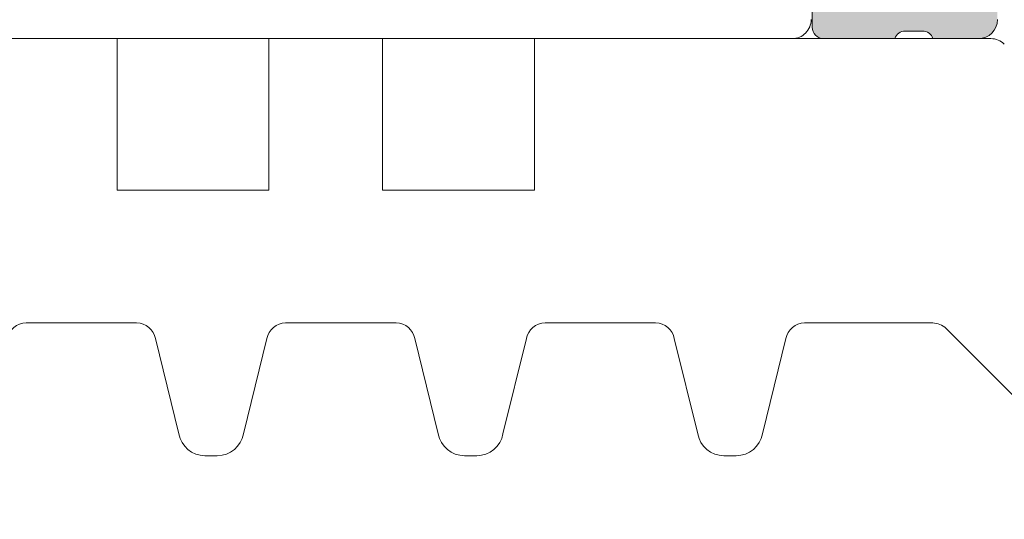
# Model space of a CAD drawing. Header units: metres. Extents: x 1316.5 to 1415.3, y -94.1 to -52.
# Tile 764 of 1056: x 1397.1408 to 1397.1667, y -71.7381 to -71.7249. Entities that reach past the tile are written whole.
import ezdxf

# ---------------------------------------------------------------- set-up
doc = ezdxf.new("R2010")
doc.units = ezdxf.units.M
doc.linetypes.add('AUSGEZOGEN', pattern=[0])
doc.layers.add('XR$2$Logos', color=255, linetype='AUSGEZOGEN', lineweight=13)

msp = doc.modelspace()

# ---------------------------------------------------------------- hatches: boundary and pattern name
at = {"layer": 'XR$2$Logos', "linetype": 'AUSGEZOGEN', "lineweight": 13, "transparency": 33554687}
h = msp.add_hatch(color=253, dxfattribs=at)
h.paths.add_polyline_path([(1397.164834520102, -71.70240401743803), (1397.164830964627, -71.70241520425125), (1397.164826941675, -71.70242623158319), (1397.164822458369, -71.70243707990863), (1397.164817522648, -71.7024477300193), (1397.164812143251, -71.70245816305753), (1397.164806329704, -71.70246836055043), (1397.164800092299, -71.70247830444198), (1397.164793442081, -71.70248797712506), (1397.164786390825, -71.70249736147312), (1397.164778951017, -71.70250644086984), (1397.164771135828, -71.70251519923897), (1397.164762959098, -71.7025236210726), (1397.164754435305, -71.70253169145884), (1397.164745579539, -71.70253939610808), (1397.164736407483, -71.70254672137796), (1397.164726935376, -71.70255365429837), (1397.16471717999, -71.70256018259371), (1397.164707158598, -71.70256629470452), (1397.164696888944, -71.7025719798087), (1397.164686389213, -71.70257722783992), (1397.164675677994, -71.70258202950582), (1397.164664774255, -71.70258637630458), (1397.164653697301, -71.70259026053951), (1397.164642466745, -71.70259367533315), (1397.164631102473, -71.702596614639), (1397.164619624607, -71.70259907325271), (1397.164608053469, -71.70260104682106), (1397.164596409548, -71.70260253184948), (1397.164584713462, -71.70260352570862), (1397.164572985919, -71.70260402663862), (1397.164561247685, -71.70260403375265), (1397.164107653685, -71.70260403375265), (1397.164095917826, -71.70260402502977), (1397.164084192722, -71.70260352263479), (1397.164072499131, -71.7026025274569), (1397.164060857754, -71.70260104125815), (1397.164049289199, -71.70259906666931), (1397.164037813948, -71.70259660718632), (1397.164026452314, -71.70259366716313), (1397.164015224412, -71.70259025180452), (1397.164004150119, -71.7025863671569), (1397.16399324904, -71.70258202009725), (1397.163982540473, -71.70257721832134), (1397.163972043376, -71.70257197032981), (1397.163961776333, -71.70256628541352), (1397.163951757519, -71.70256017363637), (1397.16394200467, -71.70255364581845), (1397.163932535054, -71.70254671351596), (1397.163923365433, -71.70253938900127), (1397.163914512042, -71.70253168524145), (1397.163905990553, -71.70252361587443), (1397.163897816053, -71.70251519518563), (1397.163890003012, -71.70250643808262), (1397.163882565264, -71.7024973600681), (1397.163875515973, -71.7024879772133), (1397.163868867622, -71.70247830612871), (1397.163862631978, -71.70246836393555), (1397.163856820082, -71.70245816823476), (1397.163851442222, -71.70244773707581), (1397.163846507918, -71.70243708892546), (1397.163842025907, -71.70242624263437), (1397.163838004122, -71.70241521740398), (1397.163834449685, -71.7024040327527), (1397.161954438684, -71.7024040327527), (1397.161939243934, -71.70240441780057), (1397.161924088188, -71.70240557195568), (1397.161909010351, -71.7024074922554), (1397.161894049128, -71.70241017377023), (1397.161879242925, -71.702413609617), (1397.161864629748, -71.70241779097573), (1397.161850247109, -71.70242270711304), (1397.161836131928, -71.70242834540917), (1397.161822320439, -71.70243469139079), (1397.161808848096, -71.70244172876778), (1397.161795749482, -71.70244943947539), (1397.16178305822, -71.70245780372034), (1397.16177080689, -71.70246680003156), (1397.16175902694, -71.70247640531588), (1397.161747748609, -71.70248659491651), (1397.161737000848, -71.70249734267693), (1397.161726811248, -71.70250862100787), (1397.161717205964, -71.70252040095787), (1397.161708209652, -71.70253265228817), (1397.161699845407, -71.70254534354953), (1397.1616921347, -71.70255844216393), (1397.161685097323, -71.70257191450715), (1397.161678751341, -71.70258572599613), (1397.161673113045, -71.70259984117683), (1397.161668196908, -71.70261422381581), (1397.161664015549, -71.70262883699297), (1397.161660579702, -71.70264364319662), (1397.161657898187, -71.7026586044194), (1397.161655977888, -71.70267368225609), (1397.161654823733, -71.702688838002), (1397.161654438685, -71.70270403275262), (1397.161654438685, -71.70368400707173), (1397.161654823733, -71.70369920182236), (1397.161655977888, -71.70371435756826), (1397.161657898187, -71.70372943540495), (1397.161660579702, -71.70374439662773), (1397.161664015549, -71.70375920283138), (1397.161668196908, -71.70377381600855), (1397.161673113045, -71.70378819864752), (1397.161678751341, -71.70380231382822), (1397.161685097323, -71.7038161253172), (1397.1616921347, -71.70382959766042), (1397.161699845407, -71.70384269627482), (1397.161708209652, -71.70385538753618), (1397.161717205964, -71.7038676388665), (1397.161726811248, -71.7038794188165), (1397.161737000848, -71.70389069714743), (1397.161747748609, -71.70390144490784), (1397.16175902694, -71.70391163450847), (1397.16177080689, -71.70392123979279), (1397.16178305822, -71.70393023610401), (1397.161795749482, -71.70393860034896), (1397.161808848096, -71.70394631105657), (1397.161822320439, -71.70395334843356), (1397.161836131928, -71.70395969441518), (1397.161850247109, -71.7039653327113), (1397.161864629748, -71.70397024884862), (1397.161879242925, -71.70397443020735), (1397.161894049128, -71.70397786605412), (1397.161909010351, -71.70398054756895), (1397.161924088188, -71.70398246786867), (1397.161939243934, -71.70398362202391), (1397.161954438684, -71.70398400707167), (1397.164714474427, -71.70398400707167), (1397.164720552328, -71.70398416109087), (1397.164726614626, -71.70398462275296), (1397.164732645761, -71.70398539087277), (1397.16473863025, -71.70398646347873), (1397.164744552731, -71.70398783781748), (1397.164750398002, -71.70398951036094), (1397.164756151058, -71.70399147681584), (1397.16476179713, -71.70399373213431), (1397.164767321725, -71.70399627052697), (1397.164772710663, -71.70399908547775), (1397.164777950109, -71.70400216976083), (1397.164783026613, -71.70400551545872), (1397.164787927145, -71.70400911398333), (1397.164792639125, -71.70401295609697), (1397.164797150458, -71.70401703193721), (1397.164801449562, -71.70402133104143), (1397.164805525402, -71.7040258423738), (1397.164809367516, -71.70403055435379), (1397.16481296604, -71.70403545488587), (1397.164816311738, -71.70404053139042), (1397.164819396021, -71.70404577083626), (1397.164822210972, -71.70405115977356), (1397.164824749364, -71.70405668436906), (1397.164827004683, -71.70406233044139), (1397.164828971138, -71.70406808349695), (1397.164830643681, -71.70407392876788), (1397.16483201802, -71.7040798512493), (1397.164833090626, -71.70408583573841), (1397.164833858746, -71.70409186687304), (1397.164834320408, -71.70409792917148), (1397.164834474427, -71.70410400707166), (1397.164834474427, -71.70840401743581), (1397.164833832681, -71.70842934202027), (1397.164831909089, -71.70845460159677), (1397.164828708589, -71.70847973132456), (1397.164824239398, -71.70850466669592), (1397.164818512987, -71.70852934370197), (1397.164811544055, -71.70855369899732), (1397.164803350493, -71.70857767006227), (1397.164793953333, -71.7086011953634), (1397.164783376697, -71.70862421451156), (1397.164771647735, -71.7086466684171), (1397.164758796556, -71.70866849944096), (1397.164744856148, -71.70868965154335), (1397.164729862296, -71.70871007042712), (1397.164713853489, -71.7087297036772), (1397.164696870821, -71.7087485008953), (1397.164678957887, -71.70876641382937), (1397.164660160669, -71.70878339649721), (1397.164640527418, -71.70879940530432), (1397.164620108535, -71.70881439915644), (1397.164598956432, -71.70882833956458), (1397.164577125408, -71.70884119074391), (1397.164554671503, -71.70885291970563), (1397.164531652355, -71.70886349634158), (1397.164508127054, -71.70887289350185), (1397.164484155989, -71.708881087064), (1397.164459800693, -71.70888805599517), (1397.164435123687, -71.70889378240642), (1397.164410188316, -71.70889825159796), (1397.164385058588, -71.70890145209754), (1397.164359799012, -71.70890337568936), (1397.164334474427, -71.70890401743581), (1397.163634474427, -71.70890401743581), (1397.161241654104, -71.7075225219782), (1397.161233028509, -71.70751794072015), (1397.161224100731, -71.70751398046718), (1397.161214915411, -71.70751066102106), (1397.161205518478, -71.70750799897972), (1397.161195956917, -71.70750600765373), (1397.161186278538, -71.70750469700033), (1397.161176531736, -71.70750407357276), (1397.161166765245, -71.70750414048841), (1397.1611570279, -71.70750489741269), (1397.161147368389, -71.70750634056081), (1397.161137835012, -71.70750846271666), (1397.161128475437, -71.70751125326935), (1397.161119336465, -71.70751469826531), (1397.16111046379, -71.70751878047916), (1397.161101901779, -71.707523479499), (1397.161093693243, -71.70752877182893), (1397.161085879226, -71.70753463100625), (1397.161078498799, -71.70754102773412), (1397.161071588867, -71.70754793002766), (1397.161065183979, -71.70755530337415), (1397.161059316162, -71.70756311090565), (1397.161054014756, -71.7075713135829), (1397.161049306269, -71.70757987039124), (1397.161045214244, -71.70758873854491), (1397.161041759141, -71.70759787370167), (1397.161038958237, -71.70760723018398), (1397.161036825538, -71.70761676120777), (1397.161035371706, -71.70762641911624), (1397.161034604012, -71.70763615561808), (1397.161034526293, -71.707645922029), (1397.161035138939, -71.7076556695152), (1397.161057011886, -71.70784194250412), (1397.16108585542, -71.70802726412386), (1397.161121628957, -71.70821137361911), (1397.161164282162, -71.70839401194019), (1397.16121375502, -71.70857492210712), (1397.16126997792, -71.70875384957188), (1397.161332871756, -71.70893054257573), (1397.161402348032, -71.70910475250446), (1397.161478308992, -71.70927623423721), (1397.161560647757, -71.70944474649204), (1397.161649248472, -71.70961005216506), (1397.161743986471, -71.70977191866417), (1397.161844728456, -71.70993011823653), (1397.161951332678, -71.71008442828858), (1397.162063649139, -71.7102346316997), (1397.162181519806, -71.71038051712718), (1397.162304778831, -71.71052187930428), (1397.162433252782, -71.71065851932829), (1397.162566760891, -71.7107902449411), (1397.162705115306, -71.71091687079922), (1397.162848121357, -71.71103821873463), (1397.162995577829, -71.71115411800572), (1397.163147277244, -71.71126440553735), (1397.163303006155, -71.71136892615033), (1397.163462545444, -71.71146753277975), (1397.163625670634, -71.71156008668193), (1397.163792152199, -71.71164645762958), (1397.163961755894, -71.71172652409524), (1397.164134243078, -71.71180017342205), (1397.164309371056, -71.71186730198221), (1397.164486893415, -71.71192781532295), (1397.164506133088, -71.7119344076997), (1397.164525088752, -71.71194177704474), (1397.164543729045, -71.71194991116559), (1397.164562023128, -71.71195879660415), (1397.164579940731, -71.7119684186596), (1397.164597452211, -71.7119787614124), (1397.164614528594, -71.71198980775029), (1397.164631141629, -71.71200153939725), (1397.164647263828, -71.71201393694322), (1397.164662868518, -71.71202697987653), (1397.164677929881, -71.71204064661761), (1397.164692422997, -71.71205491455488), (1397.164706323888, -71.71206976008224), (1397.164719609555, -71.71208515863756), (1397.164732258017, -71.71210108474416), (1397.164744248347, -71.71211751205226), (1397.164755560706, -71.71213441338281), (1397.16476617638, -71.71215176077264), (1397.164776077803, -71.71216952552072), (1397.164785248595, -71.71218767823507), (1397.164793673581, -71.71220618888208), (1397.164801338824, -71.71222502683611), (1397.164808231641, -71.71224416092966), (1397.164814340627, -71.71226355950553), (1397.164819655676, -71.71228319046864), (1397.164824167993, -71.71230302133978), (1397.164827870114, -71.7123230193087), (1397.164830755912, -71.71234315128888), (1397.164832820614, -71.71236338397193), (1397.164834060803, -71.71238368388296), (1397.164834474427, -71.71240401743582), (1397.164834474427, -71.71540401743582), (1397.164834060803, -71.71542435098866), (1397.164832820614, -71.7154446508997), (1397.164830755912, -71.71546488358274), (1397.164827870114, -71.71548501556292), (1397.164824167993, -71.71550501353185), (1397.164819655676, -71.71552484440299), (1397.164814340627, -71.71554447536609), (1397.164808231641, -71.71556387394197), (1397.164801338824, -71.71558300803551), (1397.164793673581, -71.71560184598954), (1397.164785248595, -71.71562035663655), (1397.164776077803, -71.71563850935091), (1397.16476617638, -71.71565627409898), (1397.164755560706, -71.7156736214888), (1397.164744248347, -71.71569052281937), (1397.164732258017, -71.71570695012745), (1397.164719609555, -71.71572287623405), (1397.164706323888, -71.71573827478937), (1397.164692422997, -71.71575312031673), (1397.164677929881, -71.71576738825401), (1397.164662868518, -71.71578105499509), (1397.164647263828, -71.71579409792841), (1397.164631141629, -71.71580649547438), (1397.164614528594, -71.71581822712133), (1397.164597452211, -71.71582927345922), (1397.164579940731, -71.71583961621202), (1397.164562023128, -71.71584923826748), (1397.164543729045, -71.71585812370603), (1397.164525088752, -71.71586625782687), (1397.164506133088, -71.71587362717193), (1397.164486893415, -71.71588021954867), (1397.164309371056, -71.71594073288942), (1397.164134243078, -71.71600786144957), (1397.163961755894, -71.71608151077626), (1397.163792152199, -71.71616157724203), (1397.163625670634, -71.71624794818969), (1397.163462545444, -71.71634050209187), (1397.163303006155, -71.71643910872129), (1397.163147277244, -71.71654362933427), (1397.162995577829, -71.7166539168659), (1397.162848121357, -71.71676981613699), (1397.162705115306, -71.7168911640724), (1397.162566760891, -71.71701778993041), (1397.162433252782, -71.71714951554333), (1397.162304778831, -71.71728615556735), (1397.162181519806, -71.71742751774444), (1397.162063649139, -71.71757340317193), (1397.161951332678, -71.71772360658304), (1397.161844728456, -71.71787791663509), (1397.161743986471, -71.71803611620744), (1397.161649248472, -71.71819798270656), (1397.161560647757, -71.71836328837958), (1397.161478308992, -71.71853180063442), (1397.161402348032, -71.71870328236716), (1397.161332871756, -71.71887749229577), (1397.16126997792, -71.71905418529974), (1397.16121375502, -71.7192331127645), (1397.161164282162, -71.71941402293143), (1397.161121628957, -71.71959666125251), (1397.16108585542, -71.71978077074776), (1397.161057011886, -71.7199660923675), (1397.161035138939, -71.72015236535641), (1397.161034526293, -71.72016211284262), (1397.161034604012, -71.72017187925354), (1397.161035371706, -71.72018161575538), (1397.161036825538, -71.72019127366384), (1397.161038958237, -71.72020080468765), (1397.161041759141, -71.72021016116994), (1397.161045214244, -71.7202192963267), (1397.161049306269, -71.72022816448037), (1397.161054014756, -71.72023672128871), (1397.161059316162, -71.72024492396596), (1397.161065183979, -71.72025273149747), (1397.161071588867, -71.72026010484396), (1397.161078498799, -71.7202670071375), (1397.161085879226, -71.72027340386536), (1397.161093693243, -71.72027926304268), (1397.161101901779, -71.72028455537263), (1397.16111046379, -71.72028925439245), (1397.161119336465, -71.7202933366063), (1397.161128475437, -71.72029678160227), (1397.161137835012, -71.72029957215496), (1397.161147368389, -71.7203016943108), (1397.1611570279, -71.72030313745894), (1397.161166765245, -71.7203038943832), (1397.161176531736, -71.72030396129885), (1397.161186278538, -71.72030333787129), (1397.161195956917, -71.72030202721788), (1397.161205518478, -71.7203000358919), (1397.161214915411, -71.72029737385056), (1397.161224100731, -71.72029405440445), (1397.161233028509, -71.72029009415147), (1397.161241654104, -71.72028551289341), (1397.163634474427, -71.7189040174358), (1397.164334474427, -71.7189040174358), (1397.164359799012, -71.71890465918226), (1397.164385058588, -71.71890658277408), (1397.164410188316, -71.71890978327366), (1397.164435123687, -71.7189142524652), (1397.164459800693, -71.71891997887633), (1397.164484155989, -71.71892694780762), (1397.164508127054, -71.71893514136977), (1397.164531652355, -71.71894453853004), (1397.164554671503, -71.71895511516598), (1397.164577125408, -71.7189668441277), (1397.164598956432, -71.71897969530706), (1397.164620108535, -71.71899363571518), (1397.164640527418, -71.7190086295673), (1397.164660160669, -71.7190246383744), (1397.164678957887, -71.71904162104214), (1397.164696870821, -71.71905953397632), (1397.164713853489, -71.71907833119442), (1397.164729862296, -71.7190979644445), (1397.164744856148, -71.71911838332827), (1397.164758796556, -71.71913953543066), (1397.164771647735, -71.71916136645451), (1397.164783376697, -71.71918382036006), (1397.164793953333, -71.71920683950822), (1397.164803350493, -71.71923036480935), (1397.164811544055, -71.7192543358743), (1397.164818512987, -71.71927869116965), (1397.164824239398, -71.71930336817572), (1397.164828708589, -71.71932830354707), (1397.164831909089, -71.71935343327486), (1397.164833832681, -71.71937869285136), (1397.164834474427, -71.7194040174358), (1397.164834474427, -71.72370404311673), (1397.164834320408, -71.72371012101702), (1397.164833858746, -71.72371618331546), (1397.164833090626, -71.72372221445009), (1397.16483201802, -71.7237281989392), (1397.164830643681, -71.7237341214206), (1397.164828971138, -71.72373996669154), (1397.164827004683, -71.72374571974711), (1397.164824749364, -71.72375136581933), (1397.164822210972, -71.72375689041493), (1397.164819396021, -71.72376227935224), (1397.164816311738, -71.72376751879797), (1397.16481296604, -71.72377259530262), (1397.164809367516, -71.7237774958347), (1397.164805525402, -71.72378220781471), (1397.164801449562, -71.72378671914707), (1397.164797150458, -71.72379101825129), (1397.164792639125, -71.72379509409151), (1397.164787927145, -71.72379893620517), (1397.164783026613, -71.72380253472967), (1397.164777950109, -71.72380588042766), (1397.164772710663, -71.72380896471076), (1397.164767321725, -71.72381177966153), (1397.16476179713, -71.7238143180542), (1397.164756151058, -71.72381657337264), (1397.164750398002, -71.72381853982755), (1397.164744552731, -71.72382021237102), (1397.16473863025, -71.72382158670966), (1397.164732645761, -71.72382265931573), (1397.164726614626, -71.72382342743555), (1397.164720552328, -71.72382388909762), (1397.164714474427, -71.72382404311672), (1397.161954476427, -71.72382404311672), (1397.161939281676, -71.72382442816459), (1397.16192412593, -71.7238255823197), (1397.161909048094, -71.72382750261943), (1397.161894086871, -71.72383018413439), (1397.161879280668, -71.72383361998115), (1397.16186466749, -71.72383780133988), (1397.161850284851, -71.72384271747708), (1397.161836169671, -71.72384835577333), (1397.161822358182, -71.72385470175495), (1397.161808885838, -71.72386173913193), (1397.161795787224, -71.72386944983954), (1397.161783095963, -71.72387781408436), (1397.161770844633, -71.72388681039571), (1397.161759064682, -71.7238964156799), (1397.161747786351, -71.72390660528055), (1397.161737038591, -71.72391735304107), (1397.16172684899, -71.72392863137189), (1397.161717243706, -71.723940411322), (1397.161708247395, -71.7239526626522), (1397.16169988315, -71.72396535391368), (1397.161692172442, -71.72397845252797), (1397.161685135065, -71.7239919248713), (1397.161678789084, -71.72400573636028), (1397.161673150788, -71.72401985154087), (1397.16166823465, -71.72403423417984), (1397.161664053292, -71.72404884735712), (1397.161660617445, -71.72406365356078), (1397.16165793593, -71.72407861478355), (1397.16165601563, -71.72409369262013), (1397.161654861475, -71.72410884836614), (1397.161654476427, -71.72412404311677), (1397.161654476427, -71.72510401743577), (1397.161654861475, -71.7251192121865), (1397.16165601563, -71.72513436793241), (1397.16165793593, -71.7251494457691), (1397.161660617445, -71.72516440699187), (1397.161664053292, -71.72517921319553), (1397.16166823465, -71.72519382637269), (1397.161673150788, -71.72520820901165), (1397.161678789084, -71.72522232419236), (1397.161685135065, -71.72523613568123), (1397.161692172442, -71.72524960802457), (1397.16169988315, -71.72526270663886), (1397.161708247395, -71.72527539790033), (1397.161717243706, -71.72528764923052), (1397.16172684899, -71.72529942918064), (1397.161737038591, -71.72531070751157), (1397.161747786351, -71.725321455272), (1397.161759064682, -71.72533164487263), (1397.161770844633, -71.72534125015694), (1397.161783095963, -71.72535024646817), (1397.161795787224, -71.725358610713), (1397.161808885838, -71.72536632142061), (1397.161822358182, -71.72537335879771), (1397.161836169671, -71.72537970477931), (1397.161850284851, -71.72538534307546), (1397.16186466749, -71.72539025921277), (1397.161879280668, -71.7253944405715), (1397.161894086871, -71.72539787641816), (1397.161909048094, -71.7254005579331), (1397.16192412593, -71.72540247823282), (1397.161939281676, -71.72540363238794), (1397.161954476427, -71.7254040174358), (1397.163834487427, -71.7254040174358), (1397.163838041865, -71.72539283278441), (1397.16384206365, -71.72538180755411), (1397.163846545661, -71.72537096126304), (1397.163851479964, -71.72536031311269), (1397.163856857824, -71.72534988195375), (1397.163862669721, -71.72533968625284), (1397.163868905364, -71.72532974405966), (1397.163875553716, -71.7253200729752), (1397.163882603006, -71.72531069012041), (1397.163890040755, -71.72530161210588), (1397.163897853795, -71.72529285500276), (1397.163906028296, -71.72528443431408), (1397.163914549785, -71.72527636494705), (1397.163923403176, -71.7252686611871), (1397.163932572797, -71.72526133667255), (1397.163942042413, -71.72525440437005), (1397.163951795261, -71.725247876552), (1397.163961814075, -71.72524176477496), (1397.163972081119, -71.72523607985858), (1397.163982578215, -71.72523083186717), (1397.163993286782, -71.72522603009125), (1397.164004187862, -71.7252216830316), (1397.164015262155, -71.72521779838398), (1397.164026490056, -71.72521438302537), (1397.16403785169, -71.72521144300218), (1397.164049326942, -71.72520898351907), (1397.164060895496, -71.72520700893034), (1397.164072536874, -71.7252055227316), (1397.164084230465, -71.72520452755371), (1397.164095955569, -71.72520402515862), (1397.164107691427, -71.72520401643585), (1397.164561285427, -71.72520401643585), (1397.164573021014, -71.72520402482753), (1397.164584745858, -71.72520452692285), (1397.1645964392, -71.72520552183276), (1397.164608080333, -71.72520700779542), (1397.164619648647, -71.72520898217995), (1397.164631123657, -71.7252114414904), (1397.164642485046, -71.72521438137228), (1397.164653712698, -71.72521779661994), (1397.164664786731, -71.72522168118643), (1397.164675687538, -71.72522602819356), (1397.164686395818, -71.72523082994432), (1397.16469689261, -71.72523607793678), (1397.164707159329, -71.72524176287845), (1397.164717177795, -71.72524787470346), (1397.16472693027, -71.72525440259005), (1397.164736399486, -71.72526133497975), (1397.164745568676, -71.7252686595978), (1397.164754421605, -71.72527636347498), (1397.164762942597, -71.72528443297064), (1397.164771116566, -71.7252928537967), (1397.164778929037, -71.7253016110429), (1397.164786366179, -71.72531068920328), (1397.164793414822, -71.72532007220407), (1397.164800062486, -71.72532974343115), (1397.1648062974, -71.72533968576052), (1397.164812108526, -71.72534988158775), (1397.164817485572, -71.72536031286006), (1397.16482241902, -71.72537096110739), (1397.164826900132, -71.72538180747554), (1397.164830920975, -71.72539283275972), (1397.16483447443, -71.72540401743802), (1397.166034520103, -71.72540401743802), (1397.166059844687, -71.7254033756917), (1397.166085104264, -71.72540145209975), (1397.166110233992, -71.72539825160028), (1397.166135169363, -71.72539378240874), (1397.166159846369, -71.72538805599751), (1397.166184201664, -71.72538108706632), (1397.166208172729, -71.72537289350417), (1397.16623169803, -71.72536349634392), (1397.166254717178, -71.72535291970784), (1397.166277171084, -71.72534119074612), (1397.166299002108, -71.72532833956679), (1397.16632015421, -71.72531439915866), (1397.166340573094, -71.72529940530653), (1397.166360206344, -71.72528339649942), (1397.166379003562, -71.72526641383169), (1397.166396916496, -71.72524850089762), (1397.166413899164, -71.7252297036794), (1397.166429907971, -71.72521007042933), (1397.166444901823, -71.72518965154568), (1397.166458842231, -71.72516849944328), (1397.166471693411, -71.72514666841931), (1397.166483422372, -71.72512421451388), (1397.166493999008, -71.72510119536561), (1397.166503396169, -71.72507767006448), (1397.166511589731, -71.72505369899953), (1397.166518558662, -71.72502934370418), (1397.166524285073, -71.72500466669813), (1397.166528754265, -71.72497973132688), (1397.166531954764, -71.7249546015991), (1397.166533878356, -71.72492934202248), (1397.166534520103, -71.72490401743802), (1397.166534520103, -71.7241040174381), (1397.166535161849, -71.72407869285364), (1397.166537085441, -71.72405343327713), (1397.16654028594, -71.72402830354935), (1397.166544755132, -71.72400336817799), (1397.166550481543, -71.72397869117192), (1397.166557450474, -71.72395433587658), (1397.166565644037, -71.72393036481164), (1397.166575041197, -71.7239068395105), (1397.166585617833, -71.72388382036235), (1397.166597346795, -71.7238613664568), (1397.166610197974, -71.72383953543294), (1397.166624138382, -71.72381838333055), (1397.166639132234, -71.72379796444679), (1397.166655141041, -71.72377833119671), (1397.166672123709, -71.7237595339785), (1397.166690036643, -71.72374162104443), (1397.166708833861, -71.7237246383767), (1397.166728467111, -71.72370862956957), (1397.166748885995, -71.72369363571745), (1397.166770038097, -71.72367969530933), (1397.166791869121, -71.72366684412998), (1397.166814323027, -71.72365511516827), (1397.166837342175, -71.72364453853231), (1397.166860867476, -71.72363514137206), (1397.166884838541, -71.7236269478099), (1397.166909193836, -71.7236199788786), (1397.166933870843, -71.72361425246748), (1397.166958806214, -71.72360978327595), (1397.166983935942, -71.72360658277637), (1397.167009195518, -71.72360465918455), (1397.167034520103, -71.72360401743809), (1397.176605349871, -71.72360401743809), (1397.176653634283, -71.72360518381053), (1397.17670180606, -71.72360868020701), (1397.17674975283, -71.72361449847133), (1397.176797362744, -71.723622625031), (1397.176844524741, -71.72363304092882), (1397.176891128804, -71.72364572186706), (1397.176937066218, -71.72366063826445), (1397.176982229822, -71.72367775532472), (1397.177026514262, -71.7236970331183), (1397.177069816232, -71.7237184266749), (1397.177112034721, -71.72374188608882), (1397.177153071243, -71.72376735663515), (1397.177192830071, -71.72379477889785), (1397.177231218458, -71.72382408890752), (1397.177268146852, -71.72385521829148), (1397.177303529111, -71.72388809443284), (1397.177337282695, -71.72392264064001), (1397.177369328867, -71.72395877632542), (1397.177399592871, -71.72399641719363), (1397.177428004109, -71.7240354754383), (1397.177454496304, -71.7240758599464), (1397.177479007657, -71.72411747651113), (1397.177501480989, -71.72416022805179), (1397.177521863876, -71.72420401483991), (1397.17754010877, -71.724248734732), (1397.177556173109, -71.72429428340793), (1397.177570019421, -71.72434055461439), (1397.177581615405, -71.7243874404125), (1397.17759093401, -71.72443483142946), (1397.177597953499, -71.72448261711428), (1397.177602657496, -71.72453068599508), (1397.178034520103, -71.73040401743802), (1397.178034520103, -71.74330401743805), (1397.178033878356, -71.74332934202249), (1397.178031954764, -71.74335460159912), (1397.178028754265, -71.74337973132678), (1397.178024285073, -71.74340466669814), (1397.178018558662, -71.74342934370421), (1397.178011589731, -71.74345369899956), (1397.178003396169, -71.74347767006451), (1397.177993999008, -71.74350119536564), (1397.177983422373, -71.74352421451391), (1397.177971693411, -71.74354666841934), (1397.177958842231, -71.7435684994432), (1397.177944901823, -71.74358965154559), (1397.177929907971, -71.74361007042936), (1397.177913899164, -71.74362970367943), (1397.177896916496, -71.74364850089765), (1397.177879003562, -71.74366641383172), (1397.177860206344, -71.74368339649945), (1397.177840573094, -71.74369940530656), (1397.17782015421, -71.74371439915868), (1397.177799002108, -71.7437283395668), (1397.177777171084, -71.74374119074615), (1397.177754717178, -71.74375291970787), (1397.17773169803, -71.74376349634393), (1397.177708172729, -71.7437728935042), (1397.177684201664, -71.74378108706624), (1397.177659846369, -71.74378805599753), (1397.177635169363, -71.74379378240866), (1397.177610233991, -71.7437982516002), (1397.177585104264, -71.74380145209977), (1397.177559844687, -71.74380337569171), (1397.177534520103, -71.74380401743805), (1397.176534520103, -71.74380401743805), (1397.176509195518, -71.74380337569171), (1397.176483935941, -71.74380145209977), (1397.176458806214, -71.7437982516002), (1397.176433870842, -71.74379378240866), (1397.176409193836, -71.74378805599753), (1397.176384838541, -71.74378108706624), (1397.176360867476, -71.7437728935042), (1397.176337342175, -71.74376349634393), (1397.176314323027, -71.74375291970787), (1397.176291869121, -71.74374119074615), (1397.176270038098, -71.7437283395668), (1397.176248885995, -71.74371439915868), (1397.176228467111, -71.74369940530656), (1397.176208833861, -71.74368339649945), (1397.176190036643, -71.74366641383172), (1397.176172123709, -71.74364850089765), (1397.176155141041, -71.74362970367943), (1397.176139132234, -71.74361007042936), (1397.176124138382, -71.74358965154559), (1397.176110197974, -71.7435684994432), (1397.176097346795, -71.74354666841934), (1397.176085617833, -71.74352421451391), (1397.176075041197, -71.74350119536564), (1397.176065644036, -71.74347767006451), (1397.176057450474, -71.74345369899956), (1397.176050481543, -71.74342934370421), (1397.176044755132, -71.74340466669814), (1397.17604028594, -71.74337973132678), (1397.176037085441, -71.74335460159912), (1397.176035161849, -71.74332934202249), (1397.176034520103, -71.74330401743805), (1397.176034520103, -71.74280401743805), (1397.176033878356, -71.7427786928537), (1397.176031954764, -71.74275343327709), (1397.176028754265, -71.7427283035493), (1397.176024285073, -71.74270336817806), (1397.176018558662, -71.742678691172), (1397.176011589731, -71.74265433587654), (1397.176003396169, -71.7426303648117), (1397.175993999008, -71.74260683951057), (1397.175983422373, -71.7425838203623), (1397.17597169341, -71.74256136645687), (1397.175958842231, -71.7425395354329), (1397.175944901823, -71.7425183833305), (1397.175929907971, -71.74249796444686), (1397.175913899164, -71.74247833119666), (1397.175896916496, -71.74245953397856), (1397.175879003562, -71.74244162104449), (1397.175860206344, -71.74242463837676), (1397.175840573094, -71.74240862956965), (1397.17582015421, -71.74239363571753), (1397.175799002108, -71.74237969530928), (1397.175777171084, -71.74236684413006), (1397.175754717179, -71.74235511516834), (1397.17573169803, -71.74234453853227), (1397.175708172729, -71.74233514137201), (1397.175684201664, -71.74232694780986), (1397.175659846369, -71.74231997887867), (1397.175635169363, -71.74231425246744), (1397.175610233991, -71.7423097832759), (1397.175585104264, -71.74230658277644), (1397.175559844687, -71.7423046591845), (1397.175534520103, -71.74230401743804), (1397.175334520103, -71.74230401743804), (1397.175309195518, -71.7423046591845), (1397.175283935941, -71.74230658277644), (1397.175258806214, -71.7423097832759), (1397.175233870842, -71.74231425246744), (1397.175209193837, -71.74231997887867), (1397.175184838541, -71.74232694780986), (1397.175160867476, -71.74233514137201), (1397.175137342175, -71.74234453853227), (1397.175114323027, -71.74235511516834), (1397.175091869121, -71.74236684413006), (1397.175070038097, -71.74237969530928), (1397.175048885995, -71.74239363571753), (1397.175028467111, -71.74240862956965), (1397.175008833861, -71.74242463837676), (1397.174990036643, -71.74244162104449), (1397.174972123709, -71.74245953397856), (1397.174955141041, -71.74247833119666), (1397.174939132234, -71.74249796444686), (1397.174924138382, -71.7425183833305), (1397.174910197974, -71.7425395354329), (1397.174897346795, -71.74256136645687), (1397.174885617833, -71.7425838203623), (1397.174875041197, -71.74260683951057), (1397.174865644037, -71.7426303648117), (1397.174857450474, -71.74265433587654), (1397.174850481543, -71.742678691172), (1397.174844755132, -71.74270336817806), (1397.17484028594, -71.7427283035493), (1397.174837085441, -71.74275343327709), (1397.174835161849, -71.7427786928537), (1397.174834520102, -71.74280401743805), (1397.174834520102, -71.7456040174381), (1397.174835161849, -71.74562934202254), (1397.174837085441, -71.74565460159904), (1397.17484028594, -71.74567973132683), (1397.174844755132, -71.74570466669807), (1397.174850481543, -71.74572934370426), (1397.174857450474, -71.74575369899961), (1397.174865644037, -71.74577767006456), (1397.174875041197, -71.74580119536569), (1397.174885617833, -71.74582421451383), (1397.174897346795, -71.74584666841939), (1397.174910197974, -71.74586849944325), (1397.174924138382, -71.74588965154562), (1397.174939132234, -71.7459100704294), (1397.174955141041, -71.74592970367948), (1397.174972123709, -71.74594850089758), (1397.174990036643, -71.74596641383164), (1397.175008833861, -71.74598339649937), (1397.175028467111, -71.7459994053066), (1397.175048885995, -71.74601439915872), (1397.175070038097, -71.74602833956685), (1397.175091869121, -71.7460411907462), (1397.175114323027, -71.74605291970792), (1397.175137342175, -71.74606349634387), (1397.175160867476, -71.74607289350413), (1397.175184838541, -71.74608108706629), (1397.175209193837, -71.74608805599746), (1397.175233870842, -71.7460937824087), (1397.175258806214, -71.74609825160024), (1397.175283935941, -71.74610145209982), (1397.175309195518, -71.74610337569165), (1397.175334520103, -71.74610401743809), (1397.175834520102, -71.74610401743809), (1397.175834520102, -71.7451040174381), (1397.177234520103, -71.7451040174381), (1397.177285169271, -71.74510530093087), (1397.177335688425, -71.74510914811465), (1397.17738594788, -71.74511554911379), (1397.177435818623, -71.74512448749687), (1397.177485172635, -71.74513594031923), (1397.177533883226, -71.7451498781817), (1397.177581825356, -71.7451662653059), (1397.177628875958, -71.74518505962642), (1397.177674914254, -71.74520621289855), (1397.177719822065, -71.74522967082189), (1397.177763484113, -71.74525537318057), (1397.177805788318, -71.74528325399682), (1397.177846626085, -71.74531324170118), (1397.177885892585, -71.74534525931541), (1397.177923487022, -71.74537922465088), (1397.17795931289, -71.745415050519), (1397.177993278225, -71.74545264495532), (1397.17802529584, -71.74549191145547), (1397.178055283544, -71.74553274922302), (1397.17808316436, -71.74557505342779), (1397.178108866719, -71.7456187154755), (1397.178132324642, -71.74566362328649), (1397.178153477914, -71.74570966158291), (1397.178172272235, -71.74575671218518), (1397.178188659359, -71.74580465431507), (1397.178202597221, -71.74585336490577), (1397.178214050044, -71.745902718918), (1397.178222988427, -71.7459525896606), (1397.178229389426, -71.74600284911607), (1397.17823323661, -71.74605336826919), (1397.178234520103, -71.74610401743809), (1397.178234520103, -71.75010401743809), (1397.17823323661, -71.75015466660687), (1397.178229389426, -71.75020518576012), (1397.178222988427, -71.75025544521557), (1397.178214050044, -71.75030531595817), (1397.178202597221, -71.7503546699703), (1397.178188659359, -71.750403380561), (1397.178172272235, -71.75045132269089), (1397.178153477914, -71.75049837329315), (1397.178132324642, -71.75054441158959), (1397.178108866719, -71.75058931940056), (1397.17808316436, -71.75063298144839), (1397.178055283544, -71.75067528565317), (1397.17802529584, -71.75071612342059), (1397.177993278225, -71.75075538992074), (1397.17795931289, -71.75079298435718), (1397.177923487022, -71.75082881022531), (1397.177885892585, -71.75086277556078), (1397.177846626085, -71.75089479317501), (1397.177805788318, -71.75092478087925), (1397.177763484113, -71.75095266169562), (1397.177719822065, -71.75097836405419), (1397.177674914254, -71.75100182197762), (1397.177628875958, -71.75102297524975), (1397.177581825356, -71.75104176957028), (1397.177533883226, -71.75105815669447), (1397.177485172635, -71.75107209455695), (1397.177435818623, -71.75108354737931), (1397.17738594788, -71.75109248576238), (1397.177335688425, -71.75109888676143), (1397.177285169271, -71.7511027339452), (1397.177234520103, -71.7511040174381), (1397.175834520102, -71.7511040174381), (1397.175834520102, -71.75010401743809), (1397.175334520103, -71.75010401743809), (1397.175309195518, -71.75010465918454), (1397.175283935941, -71.75010658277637), (1397.175258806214, -71.75010978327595), (1397.175233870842, -71.75011425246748), (1397.175209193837, -71.7501199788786), (1397.175184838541, -71.7501269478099), (1397.175160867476, -71.75013514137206), (1397.175137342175, -71.75014453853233), (1397.175114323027, -71.75015511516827), (1397.175091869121, -71.75016684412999), (1397.175070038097, -71.75017969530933), (1397.175048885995, -71.75019363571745), (1397.175028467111, -71.75020862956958), (1397.175008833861, -71.7502246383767), (1397.174990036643, -71.75024162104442), (1397.174972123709, -71.7502595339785), (1397.174955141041, -71.75027833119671), (1397.174939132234, -71.75029796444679), (1397.174924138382, -71.75031838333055), (1397.174910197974, -71.75033953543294), (1397.174897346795, -71.7503613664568), (1397.174885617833, -71.75038382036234), (1397.174875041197, -71.7504068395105), (1397.174865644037, -71.75043036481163), (1397.174857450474, -71.75045433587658), (1397.174850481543, -71.75047869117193), (1397.174844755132, -71.75050336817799), (1397.17484028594, -71.75052830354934), (1397.174837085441, -71.75055343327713), (1397.174835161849, -71.75057869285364), (1397.174834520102, -71.75060401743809), (1397.174834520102, -71.75190401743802), (1397.174835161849, -71.75192934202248), (1397.174837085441, -71.7519546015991), (1397.17484028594, -71.75197973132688), (1397.174844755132, -71.75200466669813), (1397.174850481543, -71.75202934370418), (1397.174857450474, -71.75205369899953), (1397.174865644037, -71.75207767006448), (1397.174875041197, -71.75210119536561), (1397.174885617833, -71.75212421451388), (1397.174897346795, -71.75214666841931), (1397.174910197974, -71.75216849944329), (1397.174924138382, -71.75218965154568), (1397.174939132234, -71.75221007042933), (1397.174955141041, -71.7522297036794), (1397.174972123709, -71.75224850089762), (1397.174990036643, -71.75226641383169), (1397.175008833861, -71.75228339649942), (1397.175028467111, -71.75229940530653), (1397.175048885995, -71.75231439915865), (1397.175070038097, -71.75232833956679), (1397.175091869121, -71.75234119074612), (1397.175114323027, -71.75235291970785), (1397.175137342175, -71.75236349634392), (1397.175160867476, -71.75237289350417), (1397.175184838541, -71.75238108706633), (1397.175209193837, -71.75238805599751), (1397.175233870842, -71.75239378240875), (1397.175258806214, -71.75239825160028), (1397.175283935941, -71.75240145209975), (1397.175309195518, -71.75240337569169), (1397.175334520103, -71.75240401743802), (1397.179334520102, -71.75240401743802), (1397.179359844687, -71.75240337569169), (1397.179385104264, -71.75240145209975), (1397.179410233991, -71.75239825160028), (1397.179435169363, -71.75239378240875), (1397.179459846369, -71.75238805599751), (1397.179484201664, -71.75238108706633), (1397.179508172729, -71.75237289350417), (1397.17953169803, -71.75236349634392), (1397.179554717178, -71.75235291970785), (1397.179577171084, -71.75234119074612), (1397.179599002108, -71.75232833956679), (1397.17962015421, -71.75231439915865), (1397.179640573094, -71.75229940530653), (1397.179660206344, -71.75228339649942), (1397.179679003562, -71.75226641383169), (1397.179696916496, -71.75224850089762), (1397.179713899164, -71.7522297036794), (1397.179729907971, -71.75221007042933), (1397.179744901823, -71.75218965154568), (1397.179758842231, -71.75216849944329), (1397.179771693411, -71.75214666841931), (1397.179783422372, -71.75212421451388), (1397.179793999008, -71.75210119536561), (1397.179803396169, -71.75207767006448), (1397.179811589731, -71.75205369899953), (1397.179818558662, -71.75202934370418), (1397.179824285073, -71.75200466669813), (1397.179828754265, -71.75197973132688), (1397.179831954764, -71.7519546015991), (1397.179833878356, -71.75192934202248), (1397.179834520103, -71.75190401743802), (1397.179834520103, -71.71190401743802), (1397.179833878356, -71.71187869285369), (1397.179831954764, -71.71185343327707), (1397.179828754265, -71.71182830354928), (1397.179824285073, -71.71180336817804), (1397.179818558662, -71.71177869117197), (1397.179811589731, -71.71175433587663), (1397.179803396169, -71.71173036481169), (1397.179793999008, -71.71170683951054), (1397.179783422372, -71.71168382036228), (1397.179771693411, -71.71166136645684), (1397.179758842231, -71.71163953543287), (1397.179744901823, -71.71161838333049), (1397.179729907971, -71.71159796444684), (1397.179713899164, -71.71157833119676), (1397.179696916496, -71.71155953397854), (1397.179679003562, -71.71154162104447), (1397.179660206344, -71.71152463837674), (1397.179640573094, -71.71150862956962), (1397.17962015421, -71.7114936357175), (1397.179599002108, -71.71147969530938), (1397.179577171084, -71.71146684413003), (1397.179554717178, -71.71145511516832), (1397.17953169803, -71.71144453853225), (1397.179508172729, -71.711435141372), (1397.179484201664, -71.71142694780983), (1397.179459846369, -71.71141997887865), (1397.179435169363, -71.7114142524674), (1397.179410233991, -71.71140978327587), (1397.179385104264, -71.71140658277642), (1397.179359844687, -71.71140465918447), (1397.179334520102, -71.71140401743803), (1397.178634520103, -71.71140401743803), (1397.178609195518, -71.71140465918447), (1397.178583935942, -71.71140658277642), (1397.178558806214, -71.71140978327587), (1397.178533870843, -71.7114142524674), (1397.178509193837, -71.71141997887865), (1397.178484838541, -71.71142694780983), (1397.178460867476, -71.711435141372), (1397.178437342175, -71.71144453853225), (1397.178414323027, -71.71145511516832), (1397.178391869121, -71.71146684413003), (1397.178370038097, -71.71147969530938), (1397.178348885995, -71.7114936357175), (1397.178328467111, -71.71150862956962), (1397.178308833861, -71.71152463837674), (1397.178290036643, -71.71154162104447), (1397.178272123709, -71.71155953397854), (1397.178255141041, -71.71157833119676), (1397.178239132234, -71.71159796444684), (1397.178224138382, -71.71161838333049), (1397.178210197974, -71.71163953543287), (1397.178197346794, -71.71166136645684), (1397.178185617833, -71.71168382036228), (1397.178175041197, -71.71170683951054), (1397.178165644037, -71.71173036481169), (1397.178157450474, -71.71175433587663), (1397.178150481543, -71.71177869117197), (1397.178144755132, -71.71180336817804), (1397.17814028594, -71.71182830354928), (1397.178137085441, -71.71185343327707), (1397.178135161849, -71.71187869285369), (1397.178134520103, -71.71190401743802), (1397.178134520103, -71.71280401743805), (1397.174834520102, -71.71280401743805), (1397.174809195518, -71.71280337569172), (1397.174783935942, -71.71280145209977), (1397.174758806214, -71.71279825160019), (1397.174733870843, -71.71279378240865), (1397.174709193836, -71.71278805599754), (1397.174684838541, -71.71278108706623), (1397.174660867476, -71.7127728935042), (1397.174637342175, -71.71276349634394), (1397.174614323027, -71.71275291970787), (1397.174591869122, -71.71274119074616), (1397.174570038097, -71.71272833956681), (1397.174548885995, -71.71271439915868), (1397.174528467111, -71.71269940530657), (1397.174508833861, -71.71268339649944), (1397.174490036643, -71.71266641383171), (1397.174472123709, -71.71264850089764), (1397.174455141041, -71.71262970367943), (1397.174439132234, -71.71261007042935), (1397.174424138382, -71.71258965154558), (1397.174410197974, -71.7125684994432), (1397.174397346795, -71.71254666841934), (1397.174385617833, -71.7125242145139), (1397.174375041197, -71.71250119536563), (1397.174365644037, -71.7124776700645), (1397.174357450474, -71.71245369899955), (1397.174350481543, -71.71242934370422), (1397.174344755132, -71.71240466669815), (1397.17434028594, -71.71237973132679), (1397.174337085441, -71.71235460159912), (1397.174335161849, -71.7123293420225), (1397.174334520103, -71.71230401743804), (1397.174334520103, -71.70210401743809), (1397.174333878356, -71.70207869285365), (1397.174331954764, -71.70205343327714), (1397.174328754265, -71.70202830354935), (1397.174324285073, -71.702003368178), (1397.174318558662, -71.70197869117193), (1397.174311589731, -71.70195433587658), (1397.174303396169, -71.70193036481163), (1397.174293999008, -71.7019068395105), (1397.174283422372, -71.70188382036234), (1397.174271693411, -71.7018613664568), (1397.174258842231, -71.70183953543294), (1397.174244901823, -71.70181838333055), (1397.174229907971, -71.70179796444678), (1397.174213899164, -71.7017783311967), (1397.174196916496, -71.70175953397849), (1397.174179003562, -71.70174162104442), (1397.174160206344, -71.70172463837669), (1397.174140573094, -71.70170862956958), (1397.17412015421, -71.70169363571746), (1397.174099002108, -71.70167969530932), (1397.174077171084, -71.70166684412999), (1397.174054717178, -71.70165511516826), (1397.17403169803, -71.70164453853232), (1397.174008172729, -71.70163514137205), (1397.173984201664, -71.7016269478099), (1397.173959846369, -71.70161997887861), (1397.173935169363, -71.70161425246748), (1397.173910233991, -71.70160978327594), (1397.173885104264, -71.70160658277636), (1397.173859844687, -71.70160465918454), (1397.173834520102, -71.70160401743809), (1397.173334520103, -71.70160401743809), (1397.173309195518, -71.70160465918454), (1397.173283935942, -71.70160658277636), (1397.173258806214, -71.70160978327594), (1397.173233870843, -71.70161425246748), (1397.173209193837, -71.70161997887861), (1397.173184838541, -71.7016269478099), (1397.173160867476, -71.70163514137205), (1397.173137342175, -71.70164453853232), (1397.173114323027, -71.70165511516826), (1397.173091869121, -71.70166684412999), (1397.173070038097, -71.70167969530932), (1397.173048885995, -71.70169363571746), (1397.173028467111, -71.70170862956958), (1397.173008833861, -71.70172463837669), (1397.172990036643, -71.70174162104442), (1397.172972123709, -71.70175953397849), (1397.172955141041, -71.7017783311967), (1397.172939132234, -71.70179796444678), (1397.172924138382, -71.70181838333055), (1397.172910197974, -71.70183953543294), (1397.172897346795, -71.7018613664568), (1397.172885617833, -71.70188382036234), (1397.172875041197, -71.7019068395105), (1397.172865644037, -71.70193036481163), (1397.172857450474, -71.70195433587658), (1397.172850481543, -71.70197869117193), (1397.172844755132, -71.702003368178), (1397.17284028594, -71.70202830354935), (1397.172837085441, -71.70205343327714), (1397.172835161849, -71.70207869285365), (1397.172834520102, -71.70210401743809), (1397.172834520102, -71.70270401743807), (1397.172833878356, -71.70272934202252), (1397.172831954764, -71.70275460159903), (1397.172828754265, -71.70277973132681), (1397.172824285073, -71.70280466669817), (1397.172818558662, -71.70282934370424), (1397.172811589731, -71.70285369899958), (1397.172803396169, -71.70287767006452), (1397.172793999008, -71.70290119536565), (1397.172783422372, -71.70292421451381), (1397.172771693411, -71.70294666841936), (1397.172758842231, -71.70296849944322), (1397.172744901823, -71.70298965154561), (1397.172729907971, -71.70301007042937), (1397.172713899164, -71.70302970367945), (1397.172696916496, -71.70304850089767), (1397.172679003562, -71.70306641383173), (1397.172660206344, -71.70308339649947), (1397.172640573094, -71.70309940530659), (1397.17262015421, -71.70311439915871), (1397.172599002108, -71.70312833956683), (1397.172577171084, -71.70314119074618), (1397.172554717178, -71.70315291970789), (1397.17253169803, -71.70316349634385), (1397.172508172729, -71.7031728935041), (1397.172484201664, -71.70318108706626), (1397.172459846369, -71.70318805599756), (1397.172435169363, -71.70319378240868), (1397.172410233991, -71.70319825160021), (1397.172385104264, -71.70320145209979), (1397.172359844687, -71.70320337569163), (1397.172334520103, -71.70320401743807), (1397.167034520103, -71.70320401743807), (1397.167009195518, -71.70320337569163), (1397.166983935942, -71.70320145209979), (1397.166958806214, -71.70319825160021), (1397.166933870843, -71.70319378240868), (1397.166909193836, -71.70318805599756), (1397.166884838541, -71.70318108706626), (1397.166860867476, -71.7031728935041), (1397.166837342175, -71.70316349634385), (1397.166814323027, -71.70315291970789), (1397.166791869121, -71.70314119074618), (1397.166770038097, -71.70312833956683), (1397.166748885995, -71.70311439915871), (1397.166728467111, -71.70309940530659), (1397.166708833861, -71.70308339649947), (1397.166690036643, -71.70306641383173), (1397.166672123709, -71.70304850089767), (1397.166655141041, -71.70302970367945), (1397.166639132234, -71.70301007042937), (1397.166624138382, -71.70298965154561), (1397.166610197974, -71.70296849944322), (1397.166597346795, -71.70294666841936), (1397.166585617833, -71.70292421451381), (1397.166575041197, -71.70290119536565), (1397.166565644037, -71.70287767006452), (1397.166557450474, -71.70285369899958), (1397.166550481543, -71.70282934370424), (1397.166544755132, -71.70280466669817), (1397.16654028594, -71.70277973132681), (1397.166537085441, -71.70275460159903), (1397.166535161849, -71.70272934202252), (1397.166534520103, -71.70270401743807), (1397.166534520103, -71.70210401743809), (1397.166533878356, -71.70207869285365), (1397.166531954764, -71.70205343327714), (1397.166528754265, -71.70202830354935), (1397.166524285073, -71.702003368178), (1397.166518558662, -71.70197869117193), (1397.166511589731, -71.70195433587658), (1397.166503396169, -71.70193036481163), (1397.166493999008, -71.7019068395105), (1397.166483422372, -71.70188382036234), (1397.166471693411, -71.7018613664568), (1397.166458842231, -71.70183953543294), (1397.166444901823, -71.70181838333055), (1397.166429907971, -71.70179796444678), (1397.166413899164, -71.7017783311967), (1397.166396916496, -71.70175953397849), (1397.166379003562, -71.70174162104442), (1397.166360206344, -71.70172463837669), (1397.166340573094, -71.70170862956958), (1397.16632015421, -71.70169363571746), (1397.166299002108, -71.70167969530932), (1397.166277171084, -71.70166684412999), (1397.166254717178, -71.70165511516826), (1397.16623169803, -71.70164453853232), (1397.166208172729, -71.70163514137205), (1397.166184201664, -71.7016269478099), (1397.166159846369, -71.70161997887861), (1397.166135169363, -71.70161425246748), (1397.166110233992, -71.70160978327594), (1397.166085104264, -71.70160658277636), (1397.166059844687, -71.70160465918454), (1397.166034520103, -71.70160401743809), (1397.165334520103, -71.70160401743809), (1397.165309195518, -71.70160465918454), (1397.165283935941, -71.70160658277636), (1397.165258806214, -71.70160978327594), (1397.165233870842, -71.70161425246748), (1397.165209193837, -71.70161997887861), (1397.165184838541, -71.7016269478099), (1397.165160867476, -71.70163514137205), (1397.165137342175, -71.70164453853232), (1397.165114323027, -71.70165511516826), (1397.165091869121, -71.70166684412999), (1397.165070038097, -71.70167969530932), (1397.165048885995, -71.70169363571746), (1397.165028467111, -71.70170862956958), (1397.165008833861, -71.70172463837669), (1397.164990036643, -71.70174162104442), (1397.164972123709, -71.70175953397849), (1397.164955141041, -71.7017783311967), (1397.164939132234, -71.70179796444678), (1397.164924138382, -71.70181838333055), (1397.164910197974, -71.70183953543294), (1397.164897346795, -71.7018613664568), (1397.164885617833, -71.70188382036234), (1397.164875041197, -71.7019068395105), (1397.164865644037, -71.70193036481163), (1397.164857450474, -71.70195433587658), (1397.164850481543, -71.70197869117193), (1397.164844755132, -71.702003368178), (1397.16484028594, -71.70202830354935), (1397.164837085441, -71.70205343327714), (1397.164835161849, -71.70207869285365), (1397.164834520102, -71.70210401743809)])
h.paths.add_polyline_path([(1397.17782015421, -71.7144936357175), (1397.177840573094, -71.71450862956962), (1397.177860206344, -71.71452463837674), (1397.177879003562, -71.71454162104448), (1397.177896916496, -71.71455953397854), (1397.177913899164, -71.71457833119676), (1397.177929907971, -71.71459796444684), (1397.177944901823, -71.71461838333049), (1397.177958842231, -71.71463953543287), (1397.177971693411, -71.71466136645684), (1397.177983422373, -71.71468382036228), (1397.177993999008, -71.71470683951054), (1397.178003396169, -71.71473036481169), (1397.178011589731, -71.71475433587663), (1397.178018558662, -71.71477869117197), (1397.178024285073, -71.71480336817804), (1397.178028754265, -71.71482830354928), (1397.178031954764, -71.71485343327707), (1397.178033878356, -71.71487869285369), (1397.178034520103, -71.71490401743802), (1397.178034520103, -71.72170401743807), (1397.178033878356, -71.72172934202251), (1397.178031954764, -71.72175460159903), (1397.178028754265, -71.7217797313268), (1397.178024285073, -71.72180466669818), (1397.178018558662, -71.72182934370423), (1397.178011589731, -71.72185369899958), (1397.178003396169, -71.72187767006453), (1397.177993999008, -71.72190119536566), (1397.177983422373, -71.72192421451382), (1397.177971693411, -71.72194666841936), (1397.177958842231, -71.72196849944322), (1397.177944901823, -71.72198965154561), (1397.177929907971, -71.72201007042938), (1397.177913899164, -71.72202970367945), (1397.177896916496, -71.72204850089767), (1397.177879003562, -71.72206641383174), (1397.177860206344, -71.72208339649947), (1397.177840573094, -71.72209940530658), (1397.17782015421, -71.7221143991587), (1397.177799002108, -71.72212833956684), (1397.177777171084, -71.72214119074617), (1397.177754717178, -71.7221529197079), (1397.17773169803, -71.72216349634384), (1397.177708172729, -71.72217289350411), (1397.177684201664, -71.72218108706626), (1397.177659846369, -71.72218805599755), (1397.177635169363, -71.72219378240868), (1397.177610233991, -71.72219825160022), (1397.177585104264, -71.7222014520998), (1397.177559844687, -71.72220337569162), (1397.177534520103, -71.72220401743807), (1397.167034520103, -71.72220401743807), (1397.167009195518, -71.72220337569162), (1397.166983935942, -71.7222014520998), (1397.166958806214, -71.72219825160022), (1397.166933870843, -71.72219378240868), (1397.166909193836, -71.72218805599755), (1397.166884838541, -71.72218108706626), (1397.166860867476, -71.72217289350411), (1397.166837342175, -71.72216349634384), (1397.166814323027, -71.7221529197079), (1397.166791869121, -71.72214119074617), (1397.166770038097, -71.72212833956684), (1397.166748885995, -71.7221143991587), (1397.166728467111, -71.72209940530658), (1397.166708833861, -71.72208339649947), (1397.166690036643, -71.72206641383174), (1397.166672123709, -71.72204850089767), (1397.166655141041, -71.72202970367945), (1397.166639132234, -71.72201007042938), (1397.166624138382, -71.72198965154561), (1397.166610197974, -71.72196849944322), (1397.166597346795, -71.72194666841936), (1397.166585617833, -71.72192421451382), (1397.166575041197, -71.72190119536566), (1397.166565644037, -71.72187767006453), (1397.166557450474, -71.72185369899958), (1397.166550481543, -71.72182934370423), (1397.166544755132, -71.72180466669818), (1397.16654028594, -71.7217797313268), (1397.166537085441, -71.72175460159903), (1397.166535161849, -71.72172934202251), (1397.166534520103, -71.72170401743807), (1397.166534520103, -71.70520401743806), (1397.166535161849, -71.70517869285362), (1397.166537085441, -71.70515343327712), (1397.16654028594, -71.70512830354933), (1397.166544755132, -71.70510336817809), (1397.166550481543, -71.7050786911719), (1397.166557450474, -71.70505433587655), (1397.166565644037, -71.7050303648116), (1397.166575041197, -71.70500683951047), (1397.166585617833, -71.70498382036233), (1397.166597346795, -71.70496136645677), (1397.166610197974, -71.70493953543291), (1397.166624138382, -71.70491838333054), (1397.166639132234, -71.70489796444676), (1397.166655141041, -71.70487833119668), (1397.166672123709, -71.70485953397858), (1397.166690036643, -71.70484162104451), (1397.166708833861, -71.70482463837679), (1397.166728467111, -71.70480862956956), (1397.166748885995, -71.70479363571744), (1397.166770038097, -71.70477969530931), (1397.166791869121, -71.70476684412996), (1397.166814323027, -71.70475511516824), (1397.166837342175, -71.7047445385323), (1397.166860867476, -71.70473514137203), (1397.166884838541, -71.70472694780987), (1397.166909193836, -71.7047199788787), (1397.166933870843, -71.70471425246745), (1397.166958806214, -71.70470978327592), (1397.166983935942, -71.70470658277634), (1397.167009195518, -71.70470465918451), (1397.167034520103, -71.70470401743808), (1397.172334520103, -71.70470401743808), (1397.172359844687, -71.70470465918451), (1397.172385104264, -71.70470658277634), (1397.172410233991, -71.70470978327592), (1397.172435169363, -71.70471425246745), (1397.172459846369, -71.7047199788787), (1397.172484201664, -71.70472694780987), (1397.172508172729, -71.70473514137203), (1397.17253169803, -71.7047445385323), (1397.172554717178, -71.70475511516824), (1397.172577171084, -71.70476684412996), (1397.172599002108, -71.70477969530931), (1397.17262015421, -71.70479363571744), (1397.172640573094, -71.70480862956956), (1397.172660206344, -71.70482463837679), (1397.172679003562, -71.70484162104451), (1397.172696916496, -71.70485953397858), (1397.172713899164, -71.70487833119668), (1397.172729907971, -71.70489796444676), (1397.172744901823, -71.70491838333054), (1397.172758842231, -71.70493953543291), (1397.172771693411, -71.70496136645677), (1397.172783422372, -71.70498382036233), (1397.172793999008, -71.70500683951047), (1397.172803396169, -71.7050303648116), (1397.172811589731, -71.70505433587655), (1397.172818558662, -71.7050786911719), (1397.172824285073, -71.70510336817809), (1397.172828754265, -71.70512830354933), (1397.172831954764, -71.70515343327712), (1397.172833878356, -71.70517869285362), (1397.172834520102, -71.70520401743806), (1397.172834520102, -71.71270401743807), (1397.172836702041, -71.71279012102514), (1397.172843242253, -71.71287600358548), (1397.172854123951, -71.71296144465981), (1397.172869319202, -71.71304622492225), (1397.172888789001, -71.71313012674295), (1397.172912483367, -71.71321293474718), (1397.172940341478, -71.71329443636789), (1397.172972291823, -71.71337442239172), (1397.173008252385, -71.71345268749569), (1397.173048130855, -71.71352903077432), (1397.173091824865, -71.71360325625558), (1397.173139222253, -71.71367517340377), (1397.17319020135, -71.71374459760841), (1397.173244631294, -71.71381135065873), (1397.173302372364, -71.71387526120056), (1397.17336327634, -71.7139361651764), (1397.173427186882, -71.71399390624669), (1397.173493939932, -71.71404833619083), (1397.173563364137, -71.71409931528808), (1397.173635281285, -71.71414671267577), (1397.173709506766, -71.71419040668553), (1397.173785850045, -71.71423028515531), (1397.173864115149, -71.71426624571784), (1397.173944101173, -71.71429819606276), (1397.174025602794, -71.71432605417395), (1397.174108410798, -71.71434974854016), (1397.174192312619, -71.71436921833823), (1397.174277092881, -71.71438441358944), (1397.174362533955, -71.71439529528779), (1397.174448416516, -71.71440183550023), (1397.174534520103, -71.71440401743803), (1397.177534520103, -71.71440401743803), (1397.177559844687, -71.71440465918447), (1397.177585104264, -71.71440658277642), (1397.177610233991, -71.71440978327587), (1397.177635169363, -71.7144142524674), (1397.177659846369, -71.71441997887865), (1397.177684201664, -71.71442694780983), (1397.177708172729, -71.714435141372), (1397.17773169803, -71.71444453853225), (1397.177754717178, -71.71445511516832), (1397.177777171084, -71.71446684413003), (1397.177799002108, -71.71447969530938)], flags=16)

# ---------------------------------------------------------------- linework, layer by layer
at = {"layer": 'XR$2$Logos', "color": 255, "linetype": 'AUSGEZOGEN', "lineweight": 13, "transparency": 33554687}
for p, q in [((1397.161654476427, -71.72510401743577), (1397.161654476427, -71.72412404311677)), ((1397.164561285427, -71.72520401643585), (1397.164107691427, -71.72520401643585)), ((1397.12104461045, -71.72540513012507), (1397.161124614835, -71.7254040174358)), ((1397.163834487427, -71.7254040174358), (1397.161954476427, -71.7254040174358)), ((1397.166034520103, -71.72540401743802), (1397.16483447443, -71.72540401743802)), ((1397.14093101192, -71.73290439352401), (1397.143844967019, -71.73290439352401)), ((1397.14777101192, -71.73290439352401), (1397.150684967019, -71.73290439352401)), ((1397.15461101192, -71.73290439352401), (1397.157524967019, -71.73290439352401)), ((1397.16145101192, -71.73290439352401), (1397.164828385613, -71.73290439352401)), ((1397.165181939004, -71.73305084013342), (1397.170848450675, -71.73871735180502)), ((1397.144337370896, -71.73331756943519), (1397.144955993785, -71.73582595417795)), ((1397.146659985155, -71.73582595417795), (1397.147278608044, -71.73331756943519)), ((1397.151177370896, -71.73331756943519), (1397.151795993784, -71.73582595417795)), ((1397.153499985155, -71.73582595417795), (1397.154118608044, -71.73331756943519)), ((1397.158017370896, -71.73331756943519), (1397.158635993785, -71.73582595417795)), ((1397.160339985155, -71.73582595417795), (1397.160958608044, -71.73331756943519)), ((1397.145645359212, -71.73640440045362), (1397.145970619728, -71.73640440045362)), ((1397.152485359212, -71.73640440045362), (1397.152810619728, -71.73640440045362)), ((1397.159325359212, -71.73640440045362), (1397.159650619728, -71.73640440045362))]:
    msp.add_line(p, q, dxfattribs=at)
msp.add_lwpolyline([(1397.166362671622, -71.72540440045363), (1397.15432798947, -71.72540440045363), (1397.15432798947, -71.72940440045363), (1397.15032798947, -71.72940440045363), (1397.15032798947, -71.72540440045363), (1397.14732798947, -71.72540440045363), (1397.14732798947, -71.72940440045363), (1397.14332798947, -71.72940440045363), (1397.14332798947, -71.72540440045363), (1397.14032798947, -71.72540440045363), (1397.14032798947, -71.72940440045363), (1397.13632798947, -71.72940440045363), (1397.13632798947, -71.72540440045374), (1397.13332798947, -71.72540440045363), (1397.13332798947, -71.72940440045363), (1397.12932798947, -71.72940440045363), (1397.12932798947, -71.72540440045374), (1397.12632798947, -71.72540440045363), (1397.12632798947, -71.72940440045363), (1397.12232798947, -71.72940440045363), (1397.12232798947, -71.72540440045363)], dxfattribs=at)
for centre, radius, start, end in [((1397.161124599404, -71.72490402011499), 0.0004999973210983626, 270.0017682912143, 0.002382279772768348), ((1397.166034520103, -71.72490401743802), 0.0005, 270, 0), ((1397.161954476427, -71.72510401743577), 0.0003000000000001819, 180, 270), ((1397.164102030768, -71.72548288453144), 0.0002789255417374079, 88.83712995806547, 163.5754054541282), ((1397.164566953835, -71.72548285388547), 0.0002788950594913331, 16.41987642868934, 91.1645894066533), ((1397.166362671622, -71.72590440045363), 0.0005, 45, 90), ((1397.14093101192, -71.73340439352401), 0.0005, 90, 169.999999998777), ((1397.143844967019, -71.73340439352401), 0.0005000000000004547, 10.00000000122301, 90), ((1397.14777101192, -71.73340439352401), 0.0005, 90, 169.999999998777), ((1397.150684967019, -71.73340439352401), 0.0005, 9.99999999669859, 90), ((1397.15461101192, -71.73340439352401), 0.0005, 90, 169.999999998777), ((1397.157524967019, -71.73340439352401), 0.0005, 10.00000000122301, 90), ((1397.16145101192, -71.73340439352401), 0.0005, 90, 169.999999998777), ((1397.164828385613, -71.73340439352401), 0.0005, 45, 90), ((1397.145645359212, -71.73570440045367), 0.000699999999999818, 190.0000000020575, 270), ((1397.145970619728, -71.73570440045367), 0.0006999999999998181, 270, 349.9999999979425), ((1397.152485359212, -71.73570440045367), 0.000700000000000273, 189.9999999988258, 270), ((1397.152810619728, -71.73570440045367), 0.0007000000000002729, 270, 349.9999999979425), ((1397.159325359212, -71.73570440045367), 0.0006999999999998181, 190.0000000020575, 270), ((1397.159650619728, -71.73570440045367), 0.0006999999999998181, 270, 349.9999999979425)]:
    msp.add_arc(centre, radius, start, end, dxfattribs=at)

doc.saveas('drawing.dxf')
